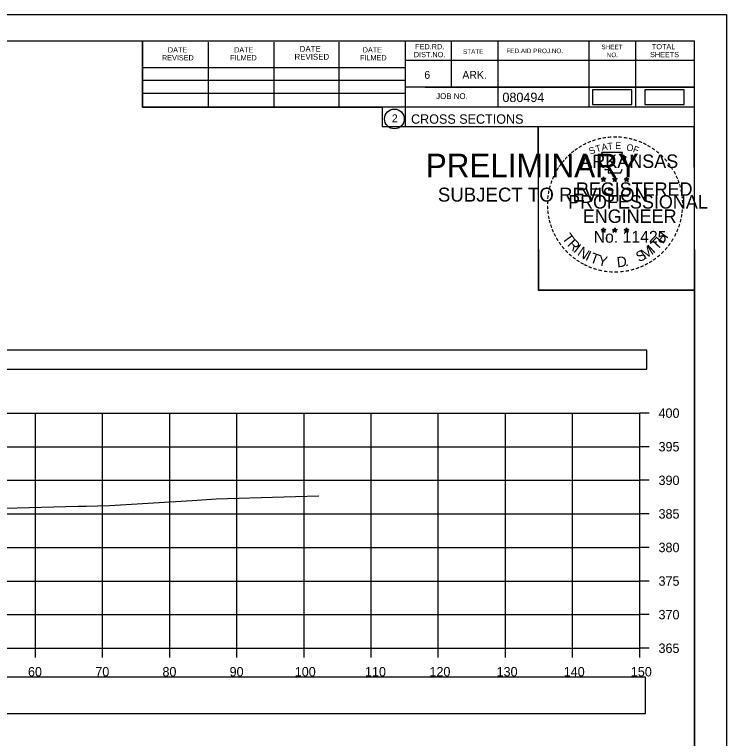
# Model space of a CAD drawing. Extents: x 1376273 to 1384221, y 378927 to 384592.
# Drawn here: x 1382948.1 to 1383054.1, y 380644 to 380751.8 of the extents above; entities that cross this region are included whole.
import ezdxf

# ---------------------------------------------------------------- set-up
doc = ezdxf.new("R2010")
doc.units = 0
for name, color, linetype in [('R_Axis', 7, 'Continuous'), ('R_Axis Annot', 7, 'Continuous'), ('R_Border', 7, 'Continuous'), ('R_Border PE', 7, 'Continuous'), ('R_Border Prem', 7, 'Continuous'), ('R_Drive', 7, 'Continuous'), ('R_Exist Surface', 7, 'Continuous'), ('R_Grid', 7, 'Continuous'), ('R_No Plot', 7, 'Continuous')]:
    doc.layers.add(name, color=color, linetype=linetype)

msp = doc.modelspace()

# ---------------------------------------------------------------- linework, layer by layer
at = {"layer": 'R_Axis'}
for p, q in [((1383041.22, 380657.49), (1383041.22, 380692.49)), ((1383042.62, 380692.49), (1383041.22, 380692.49)), ((1383042.62, 380687.49), (1383041.22, 380687.49)), ((1383042.62, 380682.49), (1383041.22, 380682.49)), ((1383042.62, 380677.49), (1383041.22, 380677.49)), ((1383042.62, 380672.49), (1383041.22, 380672.49)), ((1383042.62, 380667.49), (1383041.22, 380667.49)), ((1383042.62, 380662.49), (1383041.22, 380662.49)), ((1382741.22, 380657.49), (1383041.22, 380657.49)), ((1382951.22, 380656.09), (1382951.22, 380657.49)), ((1382961.22, 380656.09), (1382961.22, 380657.49)), ((1382971.22, 380656.09), (1382971.22, 380657.49)), ((1382981.22, 380656.09), (1382981.22, 380657.49)), ((1382991.22, 380656.09), (1382991.22, 380657.49)), ((1383001.22, 380656.09), (1383001.22, 380657.49)), ((1383011.22, 380656.09), (1383011.22, 380657.49)), ((1383021.22, 380656.09), (1383021.22, 380657.49)), ((1383031.22, 380656.09), (1383031.22, 380657.49)), ((1383041.22, 380656.09), (1383041.22, 380657.49)), ((1383042.62, 380657.49), (1383041.22, 380657.49))]:
    msp.add_line(p, q, dxfattribs=at)
at = {"layer": 'R_Axis Annot'}
for points in [[(1382740.47, 380699.03), (1383042.27, 380699.03), (1383042.27, 380701.85), (1382740.47, 380701.85)], [(1382740.37, 380647.78), (1383042.06, 380647.78), (1383042.06, 380653.19), (1382740.37, 380653.19)]]:
    msp.add_lwpolyline(points, close=True, dxfattribs=at)
at = {"layer": 'R_Border'}
for p, q in [((1382733.22, 380747.95), (1383049.4, 380747.95)), ((1382967.14, 380738.07), (1382967.14, 380747.95)), ((1382977, 380738.07), (1382977, 380747.75)), ((1382986.76, 380738.07), (1382986.76, 380747.75)), ((1382996.44, 380738.07), (1382996.44, 380747.75)), ((1383006.3, 380747.95), (1383006.3, 380735.15)), ((1383013.14, 380747.95), (1383013.14, 380741.01)), ((1383020.08, 380747.95), (1383020.08, 380738.07)), ((1383033.66, 380747.95), (1383033.66, 380738.07)), ((1383040.6, 380747.95), (1383040.6, 380738.07)), ((1383049.4, 380542.49), (1383049.4, 380747.95)), ((1383049.4, 380745.01), (1383006.3, 380745.01)), ((1383049.4, 380745.03), (1383049.4, 380745.03)), ((1382967.14, 380743.93), (1383006.3, 380743.93)), ((1382967.14, 380742.07), (1383006.3, 380742.07)), ((1382967.14, 380738.07), (1382967.14, 380740.13)), ((1382967.14, 380740.13), (1383006.3, 380740.13)), ((1383049.4, 380741.01), (1383006.3, 380741.01)), ((1383009.26, 380741.01), (1383049.4, 380741.01)), ((1383049.4, 380738.07), (1382967.14, 380738.07)), ((1383006.3, 380735.15), (1383049.4, 380735.15))]:
    msp.add_line(p, q, dxfattribs=at)
msp.add_circle((1383004.68, 380736.29), 1.47, dxfattribs=at)
at = {"layer": 'R_Border PE'}
for p, q in [((1383035.48, 380727.41), (1383035.83, 380727.3)), ((1383035.48, 380727.41), (1383035.74, 380727.36)), ((1383035.48, 380727.41), (1383035.72, 380727.29)), ((1383035.62, 380727), (1383035.83, 380727.3)), ((1383035.62, 380727), (1383035.74, 380727.25)), ((1383035.62, 380727), (1383035.83, 380727.22)), ((1383035.83, 380727.66), (1383035.79, 380727.41)), ((1383035.83, 380727.3), (1383035.83, 380727.66)), ((1383035.83, 380727.66), (1383035.88, 380727.41)), ((1383036.18, 380727.41), (1383035.83, 380727.3)), ((1383036.04, 380727), (1383035.83, 380727.3)), ((1383036.04, 380727), (1383035.83, 380727.22)), ((1383036.18, 380727.41), (1383035.89, 380727.36)), ((1383036.04, 380727), (1383035.91, 380727.29)), ((1383036.18, 380727.41), (1383035.97, 380727.31)), ((1383037.15, 380727.41), (1383037.5, 380727.3)), ((1383037.15, 380727.41), (1383037.41, 380727.36)), ((1383037.15, 380727.41), (1383037.39, 380727.29)), ((1383037.29, 380727), (1383037.5, 380727.3)), ((1383037.29, 380727), (1383037.41, 380727.25)), ((1383037.29, 380727), (1383037.5, 380727.22)), ((1383037.5, 380727.66), (1383037.46, 380727.41)), ((1383037.5, 380727.3), (1383037.5, 380727.66)), ((1383037.5, 380727.66), (1383037.55, 380727.41)), ((1383037.85, 380727.41), (1383037.5, 380727.3)), ((1383037.71, 380727), (1383037.5, 380727.3)), ((1383037.71, 380727), (1383037.5, 380727.22)), ((1383037.85, 380727.41), (1383037.56, 380727.36)), ((1383037.71, 380727), (1383037.58, 380727.29)), ((1383037.85, 380727.41), (1383037.64, 380727.31)), ((1383038.92, 380727.4), (1383039.27, 380727.29)), ((1383038.92, 380727.4), (1383039.17, 380727.35)), ((1383038.92, 380727.4), (1383039.15, 380727.28)), ((1383039.05, 380726.99), (1383039.27, 380727.29)), ((1383039.05, 380726.99), (1383039.18, 380727.23)), ((1383039.05, 380726.99), (1383039.26, 380727.21)), ((1383039.27, 380727.65), (1383039.22, 380727.4)), ((1383039.48, 380726.99), (1383039.26, 380727.2)), ((1383039.27, 380727.29), (1383039.27, 380727.65)), ((1383039.27, 380727.65), (1383039.31, 380727.4)), ((1383039.61, 380727.4), (1383039.27, 380727.29)), ((1383039.48, 380726.99), (1383039.27, 380727.29)), ((1383039.61, 380727.4), (1383039.33, 380727.35)), ((1383039.48, 380726.99), (1383039.34, 380727.28)), ((1383039.61, 380727.4), (1383039.41, 380727.3)), ((1383035.48, 380719.84), (1383035.83, 380719.73)), ((1383035.48, 380719.84), (1383035.73, 380719.79)), ((1383035.48, 380719.84), (1383035.72, 380719.71)), ((1383035.61, 380719.43), (1383035.83, 380719.73)), ((1383035.61, 380719.43), (1383035.74, 380719.67)), ((1383035.61, 380719.43), (1383035.83, 380719.65)), ((1383035.83, 380720.09), (1383035.79, 380719.84)), ((1383035.83, 380719.73), (1383035.83, 380720.09)), ((1383035.83, 380720.09), (1383035.88, 380719.84)), ((1383036.17, 380719.84), (1383035.83, 380719.73)), ((1383036.04, 380719.43), (1383035.83, 380719.73)), ((1383036.04, 380719.43), (1383035.83, 380719.64)), ((1383036.17, 380719.84), (1383035.89, 380719.79)), ((1383036.04, 380719.43), (1383035.9, 380719.72)), ((1383036.17, 380719.84), (1383035.97, 380719.73)), ((1383037.15, 380719.84), (1383037.5, 380719.73)), ((1383037.15, 380719.84), (1383037.4, 380719.79)), ((1383037.15, 380719.84), (1383037.38, 380719.71)), ((1383037.28, 380719.43), (1383037.5, 380719.73)), ((1383037.28, 380719.43), (1383037.41, 380719.67)), ((1383037.28, 380719.43), (1383037.49, 380719.65)), ((1383037.5, 380720.09), (1383037.46, 380719.84)), ((1383037.71, 380719.43), (1383037.49, 380719.64)), ((1383037.5, 380719.73), (1383037.5, 380720.09)), ((1383037.5, 380720.09), (1383037.55, 380719.84)), ((1383037.84, 380719.84), (1383037.5, 380719.73)), ((1383037.71, 380719.43), (1383037.5, 380719.73)), ((1383037.84, 380719.84), (1383037.56, 380719.79)), ((1383037.71, 380719.43), (1383037.57, 380719.72)), ((1383037.84, 380719.84), (1383037.64, 380719.73)), ((1383038.91, 380719.83), (1383039.26, 380719.72)), ((1383038.91, 380719.83), (1383039.17, 380719.78)), ((1383038.91, 380719.83), (1383039.15, 380719.7)), ((1383039.05, 380719.42), (1383039.26, 380719.72)), ((1383039.05, 380719.42), (1383039.17, 380719.66)), ((1383039.05, 380719.42), (1383039.26, 380719.64)), ((1383039.26, 380720.08), (1383039.22, 380719.83)), ((1383039.26, 380719.72), (1383039.26, 380720.08)), ((1383039.26, 380720.08), (1383039.31, 380719.83)), ((1383039.61, 380719.83), (1383039.26, 380719.72)), ((1383039.48, 380719.42), (1383039.26, 380719.72)), ((1383039.48, 380719.42), (1383039.26, 380719.63)), ((1383039.61, 380719.83), (1383039.32, 380719.78)), ((1383039.48, 380719.42), (1383039.34, 380719.71)), ((1383039.61, 380719.83), (1383039.41, 380719.72))]:
    msp.add_line(p, q, dxfattribs=at)
for points in [[(1383035.52, 380731.29), (1383035.79, 380730.46)], [(1383039.03, 380730.37), (1383039.18, 380730.65), (1383038.49, 380730.63), (1383038.64, 380731.29), (1383035.52, 380731.29)], [(1383036.02, 380728.86), (1383036.02, 380728.78), (1383036.58, 380728.76), (1383036.52, 380728.29), (1383038.39, 380728.29), (1383038.6, 380728.82)], [(1383035.83, 380727.66), (1383036.04, 380727), (1383035.48, 380727.41), (1383036.18, 380727.41), (1383035.62, 380727), (1383035.83, 380727.66)], [(1383037.5, 380727.66), (1383037.71, 380727), (1383037.15, 380727.41), (1383037.85, 380727.41), (1383037.29, 380727), (1383037.5, 380727.66)], [(1383039.27, 380727.65), (1383039.48, 380726.99), (1383038.92, 380727.4), (1383039.61, 380727.4), (1383039.05, 380726.99), (1383039.27, 380727.65)], [(1383035.83, 380720.09), (1383036.04, 380719.43), (1383035.48, 380719.84), (1383036.17, 380719.84), (1383035.61, 380719.43), (1383035.83, 380720.09)], [(1383037.5, 380720.09), (1383037.71, 380719.43), (1383037.15, 380719.84), (1383037.84, 380719.84), (1383037.28, 380719.43), (1383037.5, 380720.09)], [(1383039.26, 380720.08), (1383039.48, 380719.42), (1383038.91, 380719.83), (1383039.61, 380719.83), (1383039.05, 380719.42), (1383039.26, 380720.08)]]:
    msp.add_lwpolyline(points, dxfattribs=at)
for centre, radius in [((1383035.83, 380727.3), 0.172), ((1383035.83, 380727.3), 0.145), ((1383035.83, 380727.3), 0.116), ((1383035.83, 380727.3), 0.0991), ((1383035.83, 380727.3), 0.0747), ((1383035.83, 380727.3), 0.0495), ((1383035.83, 380727.3), 0.0296), ((1383037.5, 380727.3), 0.172), ((1383037.5, 380727.3), 0.145), ((1383037.5, 380727.3), 0.116), ((1383037.5, 380727.3), 0.0991), ((1383037.5, 380727.3), 0.0747), ((1383037.5, 380727.3), 0.0495), ((1383037.5, 380727.3), 0.0296), ((1383039.26, 380727.29), 0.172), ((1383039.26, 380727.29), 0.145), ((1383039.26, 380727.29), 0.116), ((1383039.26, 380727.29), 0.0991), ((1383039.26, 380727.29), 0.0747), ((1383039.26, 380727.29), 0.0495), ((1383039.26, 380727.29), 0.0296), ((1383035.83, 380719.72), 0.172), ((1383035.83, 380719.72), 0.145), ((1383035.83, 380719.72), 0.116), ((1383035.83, 380719.72), 0.0991), ((1383035.83, 380719.72), 0.0747), ((1383035.83, 380719.72), 0.0495), ((1383035.83, 380719.72), 0.0296), ((1383037.5, 380719.72), 0.172), ((1383037.5, 380719.72), 0.145), ((1383037.5, 380719.72), 0.116), ((1383037.5, 380719.72), 0.0991), ((1383037.5, 380719.72), 0.0747), ((1383037.5, 380719.72), 0.0495), ((1383037.5, 380719.72), 0.0296), ((1383039.26, 380719.71), 0.172), ((1383039.26, 380719.71), 0.145), ((1383039.26, 380719.71), 0.116), ((1383039.26, 380719.71), 0.0991), ((1383039.26, 380719.71), 0.0747), ((1383039.26, 380719.71), 0.0495), ((1383039.26, 380719.71), 0.0296)]:
    msp.add_circle(centre, radius, dxfattribs=at)
at = {"layer": 'R_Drive'}
for points in [[(1383034.21, 380738.44), (1383040.04, 380738.44), (1383040.04, 380740.63), (1383034.21, 380740.63)], [(1383042, 380738.45), (1383047.84, 380738.45), (1383047.84, 380740.64), (1383042, 380740.64)]]:
    msp.add_lwpolyline(points, close=True, dxfattribs=at)
at = {"layer": 'R_Exist Surface'}
msp.add_lwpolyline([(1382944.8, 380678.31), (1382957.6, 380678.64), (1382958.78, 380678.65), (1382962.22, 380678.74), (1382974.58, 380679.5), (1382978.11, 380679.74), (1382988.2, 380680.02), (1382993.43, 380680.16)], dxfattribs=at)
at = {"layer": 'R_Grid'}
for p, q in [((1382741.22, 380692.49), (1383041.22, 380692.49)), ((1382951.22, 380657.49), (1382951.22, 380692.49)), ((1382961.22, 380657.49), (1382961.22, 380692.49)), ((1382971.22, 380657.49), (1382971.22, 380692.49)), ((1382981.22, 380657.49), (1382981.22, 380692.49)), ((1382991.22, 380657.49), (1382991.22, 380692.49)), ((1383001.22, 380657.49), (1383001.22, 380692.49)), ((1383011.22, 380657.49), (1383011.22, 380692.49)), ((1383021.22, 380657.49), (1383021.22, 380692.49)), ((1383031.22, 380657.49), (1383031.22, 380692.49)), ((1383041.22, 380657.49), (1383041.22, 380692.49)), ((1382741.22, 380687.49), (1383041.22, 380687.49)), ((1382741.22, 380682.49), (1383041.22, 380682.49)), ((1382741.22, 380677.49), (1383041.22, 380677.49)), ((1382741.22, 380672.49), (1383041.22, 380672.49)), ((1382741.22, 380667.49), (1383041.22, 380667.49)), ((1382741.22, 380662.49), (1383041.22, 380662.49)), ((1382741.22, 380657.49), (1383041.22, 380657.49))]:
    msp.add_line(p, q, dxfattribs=at)
at = {"layer": 'R_No Plot'}
for p, q in [((1382720.82, 380751.85), (1383054.15, 380751.85)), ((1383025.43, 380712.7), (1383025.43, 380712.7))]:
    msp.add_line(p, q, dxfattribs=at)
for points in [[(1382720.81, 380751.85), (1383054.15, 380751.85), (1383054.15, 380538.51), (1382720.81, 380538.51)], [(1382967.14, 380747.95), (1382967.14, 380738.07), (1383002.87, 380738.07), (1383002.87, 380735.15), (1383026.07, 380735.15), (1383026.07, 380710.82), (1383049.4, 380710.82), (1383049.4, 380542.49), (1382733.22, 380542.49), (1382733.22, 380747.95)], [(1383026.07, 380735.15), (1383049.28, 380735.15), (1383049.4, 380710.82), (1383026.19, 380710.82)]]:
    msp.add_lwpolyline(points, close=True, dxfattribs=at)

# ---------------------------------------------------------------- texts
at = {"layer": 'R_Axis Annot'}
for s, p in [('400', (1383044.02, 380691.79)), ('395', (1383044.02, 380686.79)), ('390', (1383044.02, 380681.79)), ('385', (1383044.02, 380676.79)), ('380', (1383044.02, 380671.79)), ('375', (1383044.02, 380666.79)), ('370', (1383044.02, 380661.79)), ('365', (1383044.02, 380656.79)), ('60', (1382950.1, 380653.29)), ('70', (1382960.13, 380653.29)), ('80', (1382970.13, 380653.29)), ('90', (1382980.13, 380653.29)), ('100', (1382989.84, 380653.29)), ('110', (1383000.3, 380653.29)), ('120', (1383009.9, 380653.29)), ('130', (1383019.9, 380653.29)), ('140', (1383029.9, 380653.29)), ('150', (1383039.9, 380653.29))]:
    msp.add_text(s, height=1.4, dxfattribs=at).set_placement(p)
at = {"layer": 'R_Border'}
for s, height, p in [('DATE', 0.782, (1382970.94, 380746.19)), ('DATE', 0.782, (1382980.8, 380746.19)), ('DATE', 0.879, (1382990.58, 380746.29)), ('DATE', 0.782, (1382999.96, 380746.19)), ('FED.RD.', 0.782, (1383007.78, 380746.67)), ('STATE', 0.684, (1383014.9, 380745.99)), ('FED.AID PROJ.NO.', 0.684, (1383021.36, 380746.09)), ('SHEET', 0.684, (1383035.52, 380746.67)), ('TOTAL', 0.782, (1383043.04, 380746.67)), ('REVISED', 0.782, (1382970.06, 380745.01)), ('FILMED', 0.782, (1382980.22, 380745.01)), ('REVISED', 0.879, (1382989.8, 380745.11)), ('FILMED', 0.782, (1382999.56, 380745.01)), ('DIST.NO.', 0.782, (1383007.58, 380745.49)), ('NO.', 0.684, (1383036.3, 380745.49)), ('SHEETS', 0.782, (1383042.76, 380745.49)), ('6', 1.17, (1383009.14, 380742.27)), ('ARK.', 1.172, (1383014.8, 380742.27)), ('JOB NO.', 0.879, (1383010.9, 380739.25)), ('080494', 1.4, (1383020.77, 380738.81)), ('2', 1.17, (1383004.3, 380735.8)), ('CROSS SECTIONS', 1.4, (1383007.16, 380735.58))]:
    msp.add_text(s, height=height, rotation=360, dxfattribs=at).set_placement(p)
at = {"layer": 'R_Border PE'}
for s, height, rotation, p in [('-', 1.6, 5.8968, (1383036.43, 380732.93)), ('-', 1.6, 0.1862, (1383037.2, 380733)), ('-', 1.6, 357.743, (1383037.92, 380732.99)), ('-', 1.6, 28.7918, (1383033, 380731.83)), ('-', 1.6, 24.3072, (1383033.64, 380732.15)), ('-', 1.6, 19.1761, (1383034.27, 380732.41)), ('-', 1.6, 13.6301, (1383035.02, 380732.66)), ('A', 1, 11.2132, (1383035.62, 380731.55)), ('-', 1.6, 10.2193, (1383035.7, 380732.82)), ('T', 1, 6.0228, (1383036.47, 380731.71)), ('E', 1, 0.8323, (1383037.57, 380731.82)), ('-', 1.6, 352.1617, (1383038.67, 380732.93)), ('O', 1, 350.4515, (1383039.18, 380731.61)), ('-', 1.6, 347.2049, (1383039.39, 380732.82)), ('-', 1.6, 342.3362, (1383040.02, 380732.66)), ('-', 1.6, 337.8551, (1383040.76, 380732.44)), ('-', 1.6, 334.1211, (1383041.39, 380732.17)), ('-', 1.6, 38.9507, (1383031.35, 380730.69)), ('-', 1.6, 36.2317, (1383031.83, 380731.06)), ('-', 1.6, 34.0636, (1383032.41, 380731.46)), ('S', 1, 21.594, (1383033.88, 380730.97)), ('T', 1, 16.4036, (1383034.79, 380731.3)), ('F', 1, 340.0707, (1383040.13, 380731.39)), ('-', 1.6, 329.6409, (1383041.97, 380731.88)), ('-', 1.6, 325.8627, (1383042.61, 380731.52)), ('-', 1.6, 320.5297, (1383043.22, 380731.1)), ('-', 1.6, 48.423, (1383030.47, 380729.79)), ('-', 1.6, 42.9622, (1383030.92, 380730.27)), ('ARKANSAS', 2, 360, (1383032.38, 380729)), ('-', 1.6, 315.5786, (1383043.82, 380730.61)), ('-', 1.6, 309.8797, (1383044.39, 380730.06)), ('-', 1.6, 54.2325, (1383029.66, 380728.74)), ('-', 1.6, 50.6142, (1383030.07, 380729.3)), ('-', 1.6, 306.6522, (1383044.91, 380729.46)), ('-', 1.6, 62.8713, (1383029.02, 380727.6)), ('-', 1.6, 58.0706, (1383029.33, 380728.21)), ('-', 1.4, 303.6753, (1383045.4, 380728.89)), ('-', 1.6, 299.6684, (1383045.72, 380728.28)), ('-', 1.6, 67.7743, (1383028.76, 380726.99)), ('DWB', 0.01, 360, (1383035.82, 380727.29)), ('DWB', 0.01, 360, (1383037.49, 380727.29)), ('DWB', 0.01, 360, (1383039.25, 380727.28)), ('-', 1.6, 294.6628, (1383046.04, 380727.67)), ('-', 1.6, 290.5728, (1383046.3, 380727.09)), ('-', 1.6, 75.461, (1383028.34, 380725.64)), ('-', 1.6, 72.3945, (1383028.54, 380726.36)), ('REGISTERED', 2, 360, (1383031.7, 380724.85)), ('-', 1.6, 285.1233, (1383046.53, 380726.51)), ('-', 1.6, 81.2013, (1383028.21, 380724.93)), ('-', 1.6, 280.5493, (1383046.73, 380725.77)), ('-', 1.6, 89.0622, (1383028.11, 380723.54)), ('-', 1.6, 85.1863, (1383028.13, 380724.24)), ('PROFESSIONAL', 2, 360, (1383030.55, 380722.95)), ('-', 1.6, 276.5962, (1383046.89, 380725)), ('-', 1.6, 274.3301, (1383046.95, 380724.28)), ('-', 1.6, 94.1959, (1383028.14, 380722.81)), ('-', 1.6, 269.9407, (1383046.99, 380723.65)), ('-', 1.6, 98.9479, (1383028.22, 380722.14)), ('-', 1.6, 101.7149, (1383028.35, 380721.41)), ('ENGINEER', 2, 360, (1383032.74, 380720.82)), ('-', 1.6, 260.9953, (1383046.9, 380722.33)), ('-', 1.6, 263.5172, (1383046.97, 380722.98)), ('-', 1.6, 105.4578, (1383028.51, 380720.82)), ('-', 1.6, 255.7626, (1383046.79, 380721.65)), ('-', 1.6, 109.0874, (1383028.73, 380720.19)), ('-', 1.6, 114.0643, (1383028.98, 380719.59)), ('No. 11425', 1.757, 360, (1383034.36, 380717.87)), ('DWB', 0.01, 360, (1383035.81, 380719.72)), ('DWB', 0.01, 360, (1383037.48, 380719.72)), ('DWB', 0.01, 360, (1383039.25, 380719.71)), ('-', 1.6, 247.8887, (1383046.38, 380720.26)), ('-', 1.6, 252.8681, (1383046.61, 380720.93)), ('-', 1.6, 115.7289, (1383029.29, 380718.97)), ('-', 1.6, 120.4471, (1383029.64, 380718.39)), ('T', 1.54, 306.0406, (1383029.59, 380718.56)), ('T', 1.54, 46.6444, (1383043.82, 380716.66)), ('H', 1.54, 54.6088, (1383044.71, 380717.6)), ('-', 1.6, 244.6197, (1383046.12, 380719.63)), ('-', 1.6, 125.8934, (1383030.05, 380717.82)), ('R', 1.54, 314.005, (1383030.35, 380717.52)), ('I', 1.54, 321.9694, (1383031.25, 380716.58)), ('I', 1.54, 42.1136, (1383043.26, 380716.18)), ('-', 1.6, 233.8452, (1383045.33, 380718.22)), ('-', 1.6, 239.0712, (1383045.73, 380718.88)), ('-', 1.6, 130.7181, (1383030.51, 380717.27)), ('-', 1.6, 134.2238, (1383031.03, 380716.73)), ('N', 1.54, 326.5002, (1383031.82, 380716.11)), ('I', 1.54, 335.3603, (1383033.02, 380715.33)), ('T', 1.54, 339.8912, (1383033.69, 380715)), ('S', 1.54, 26.9312, (1383041.13, 380714.93)), ('M', 1.54, 32.6563, (1383041.97, 380715.33)), ('-', 1.6, 225.7653, (1383044.42, 380717.09)), ('-', 1.6, 231.2538, (1383044.9, 380717.66)), ('-', 1.6, 138.9338, (1383031.55, 380716.26)), ('-', 1.6, 144.6463, (1383032.11, 380715.86)), ('-', 1.6, 148.0898, (1383032.67, 380715.49)), ('Y', 1.54, 347.8556, (1383034.9, 380714.55)), ('D', 1.54, 6.3969, (1383037.89, 380714.19)), ('-', 1.6, 215.7363, (1383043.35, 380716.11)), ('-', 1.6, 221.0851, (1383043.89, 380716.59)), ('-', 1.6, 151.5704, (1383033.25, 380715.16)), ('-', 1.6, 154.6002, (1383033.77, 380714.91)), ('-', 1.6, 158.5612, (1383034.39, 380714.66)), ('.', 1.54, 13.7642, (1383039.08, 380714.32)), ('-', 1.6, 200.7184, (1383041.01, 380714.79)), ('-', 1.6, 204.2516, (1383041.63, 380715.06)), ('-', 1.6, 207.3568, (1383042.25, 380715.38)), ('-', 1.6, 212.2491, (1383042.81, 380715.73)), ('-', 1.6, 162.7983, (1383035.08, 380714.45)), ('-', 1.6, 167.5555, (1383035.8, 380714.28)), ('-', 1.6, 173.1155, (1383036.57, 380714.17)), ('-', 1.6, 176.5183, (1383037.32, 380714.12)), ('-', 1.6, 181.5918, (1383038.06, 380714.14)), ('-', 1.6, 185.8167, (1383038.87, 380714.22)), ('-', 1.6, 191.2858, (1383039.6, 380714.35)), ('-', 1.6, 195.4743, (1383040.33, 380714.55))]:
    msp.add_text(s, height=height, rotation=rotation, dxfattribs=at).set_placement(p)
at = {"layer": 'R_Border Prem'}
for s, height, p in [('PRELIMINARY', 3.5, (1383009.35, 380727.62)), ('DWB', 0.01, (1383010.09, 380729.47)), ('SUBJECT TO REVISION', 2.0751, (1383011.16, 380723.99))]:
    msp.add_text(s, height=height, rotation=360, dxfattribs=at).set_placement(p)

doc.saveas('drawing.dxf')
